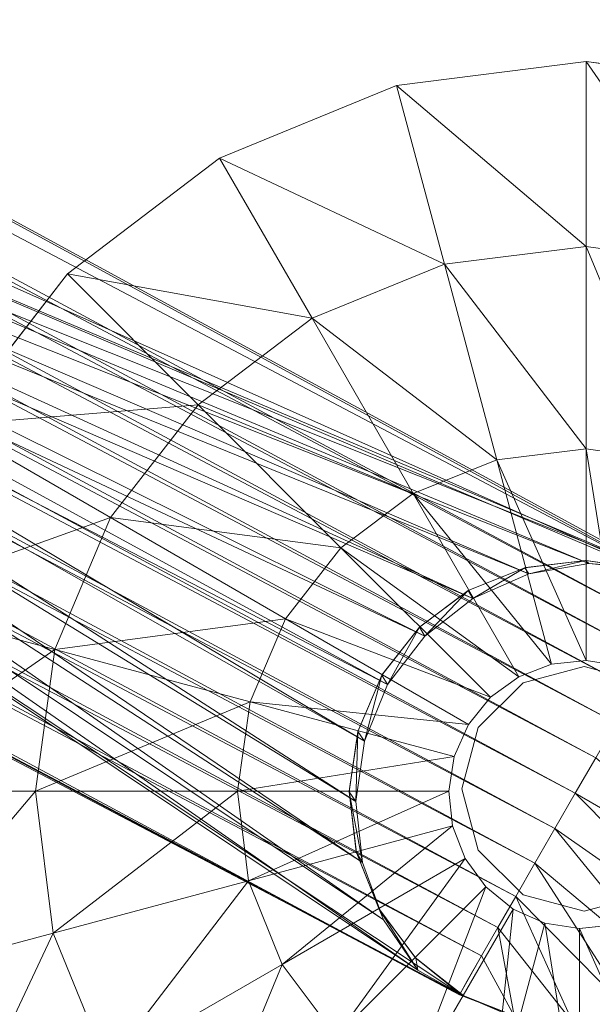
# Model space of a CAD drawing. Header units: inches. Extents: x 813 to 1305, y 19 to 194.
# Tile 694 of 875: x 1226.23 to 1227.31, y 140.93 to 142.78. Entities that reach past the tile are written whole.
import ezdxf

# ---------------------------------------------------------------- set-up
doc = ezdxf.new("R2010")
doc.units = ezdxf.units.IN
doc.header["$MEASUREMENT"] = 0
for name, color, linetype, true_color in [('CET color Grey80', 7, 'Continuous', 0xcbcdcc), ('CET color Grey98', 7, 'Continuous', 0xfafafa), ('CET color NavajoWhite4', 7, 'Continuous', 0x81775f)]:
    doc.layers.add(name, color=color, linetype=linetype, true_color=true_color)
doc.layers.add('CET Default', color=7, linetype='Continuous')

# ---------------------------------------------------------------- blocks, each defined once
blk = doc.blocks.new('*C253')
at = {"layer": 'CET color Grey80', "linetype": 'Continuous', "lineweight": 0}
for points, invisible_edges in [([(47.9902, 26.3393, 0.1937), (47.9902, 26.3393, 0.3159), (48.0388, 26.6954, 0.3159), (47.9902, 26.3393, 0.1937)], 4), ([(47.9902, 26.3393, 0.1937), (48.0388, 26.6954, 0.3159), (48.0388, 26.6954, 0.1937), (47.9902, 26.3393, 0.1937)], 9), ([(48.9443, 26.4528, 1.5034), (49.1153, 26.3393, 1.5034), (48.9277, 26.3393, 1.5034), (48.9443, 26.4528, 1.5034)], 11), ([(48.9443, 26.4528, 1.5034), (49.1255, 26.4043, 1.5034), (49.1153, 26.3393, 1.5034), (48.9443, 26.4528, 1.5034)], 13), ([(49.8068, 26.3267, 1.5034), (49.6123, 26.3922, 1.5034), (49.7934, 26.4407, 1.5034), (49.8068, 26.3267, 1.5034)], 11), ([(49.1153, 26.3393, 0.6909), (49.1153, 26.3393, 1.5034), (49.1255, 26.4043, 1.5034), (49.1153, 26.3393, 0.6909)], 4), ([(49.1153, 26.3393, 0.6909), (49.1255, 26.4043, 1.5034), (49.1255, 26.4043, 0.6909), (49.1153, 26.3393, 0.6909)], 9), ([(49.8068, 26.3267, 1.5034), (49.6193, 26.3267, 1.5034), (49.6123, 26.3922, 1.5034), (49.8068, 26.3267, 1.5034)], 13), ([(49.6123, 26.3922, 0.6909), (49.6123, 26.3922, 1.5034), (49.6193, 26.3267, 1.5034), (49.6123, 26.3922, 0.6909)], 4), ([(49.6123, 26.3922, 0.6909), (49.6193, 26.3267, 1.5034), (49.6193, 26.3267, 0.6909), (49.6123, 26.3922, 0.6909)], 9), ([(48.0355, 25.9826, 0.1937), (48.0355, 25.9826, 0.3159), (47.9902, 26.3393, 0.3159), (48.0355, 25.9826, 0.1937)], 4), ([(48.0355, 25.9826, 0.1937), (47.9902, 26.3393, 0.3159), (47.9902, 26.3393, 0.1937), (48.0355, 25.9826, 0.1937)], 9), ([(48.9277, 26.3393, 1.5034), (49.1153, 26.3393, 1.5034), (49.1222, 26.2738, 1.5034), (48.9277, 26.3393, 1.5034)], 13), ([(48.9277, 26.3393, 1.5034), (49.1222, 26.2738, 1.5034), (48.9411, 26.2253, 1.5034), (48.9277, 26.3393, 1.5034)], 11), ([(49.1222, 26.2738, 0.6909), (49.1222, 26.2738, 1.5034), (49.1153, 26.3393, 1.5034), (49.1222, 26.2738, 0.6909)], 4), ([(49.1222, 26.2738, 0.6909), (49.1153, 26.3393, 1.5034), (49.1153, 26.3393, 0.6909), (49.1222, 26.2738, 0.6909)], 9), ([(49.7902, 26.2132, 1.5034), (49.6091, 26.2617, 1.5034), (49.6193, 26.3267, 1.5034), (49.7902, 26.2132, 1.5034)], 13), ([(49.6193, 26.3267, 0.6909), (49.6193, 26.3267, 1.5034), (49.6091, 26.2617, 1.5034), (49.6193, 26.3267, 0.6909)], 4), ([(49.6193, 26.3267, 0.6909), (49.6091, 26.2617, 1.5034), (49.6091, 26.2617, 0.6909), (49.6193, 26.3267, 0.6909)], 9), ([(49.7902, 26.2132, 1.5034), (49.6193, 26.3267, 1.5034), (49.8068, 26.3267, 1.5034), (49.7902, 26.2132, 1.5034)], 11), ([(48.9411, 26.2253, 1.5034), (49.1222, 26.2738, 1.5034), (49.1459, 26.2124, 1.5034), (48.9411, 26.2253, 1.5034)], 13), ([(49.1459, 26.2124, 0.6909), (49.1459, 26.2124, 1.5034), (49.1222, 26.2738, 1.5034), (49.1459, 26.2124, 0.6909)], 4), ([(49.1459, 26.2124, 0.6909), (49.1222, 26.2738, 1.5034), (49.1222, 26.2738, 0.6909), (49.1459, 26.2124, 0.6909)], 9), ([(49.7448, 26.1078, 1.5034), (49.5824, 26.2016, 1.5034), (49.6091, 26.2617, 1.5034), (49.7448, 26.1078, 1.5034)], 13), ([(49.6091, 26.2617, 0.6909), (49.6091, 26.2617, 1.5034), (49.5824, 26.2016, 1.5034), (49.6091, 26.2617, 0.6909)], 4), ([(49.6091, 26.2617, 0.6909), (49.5824, 26.2016, 1.5034), (49.5824, 26.2016, 0.6909), (49.6091, 26.2617, 0.6909)], 9), ([(49.7448, 26.1078, 1.5034), (49.6091, 26.2617, 1.5034), (49.7902, 26.2132, 1.5034), (49.7448, 26.1078, 1.5034)], 11), ([(48.9411, 26.2253, 1.5034), (49.1459, 26.2124, 1.5034), (48.9835, 26.1187, 1.5034), (48.9411, 26.2253, 1.5034)], 11), ([(48.9835, 26.1187, 1.5034), (49.1459, 26.2124, 1.5034), (49.1846, 26.1592, 1.5034), (48.9835, 26.1187, 1.5034)], 13), ([(49.1846, 26.1592, 0.6909), (49.1846, 26.1592, 1.5034), (49.1459, 26.2124, 1.5034), (49.1846, 26.1592, 0.6909)], 4), ([(49.1846, 26.1592, 0.6909), (49.1459, 26.2124, 1.5034), (49.1459, 26.2124, 0.6909), (49.1846, 26.1592, 0.6909)], 9), ([(49.6736, 26.0178, 1.5034), (49.541, 26.1504, 1.5034), (49.5824, 26.2016, 1.5034), (49.6736, 26.0178, 1.5034)], 13), ([(49.5824, 26.2016, 0.6909), (49.5824, 26.2016, 1.5034), (49.541, 26.1504, 1.5034), (49.5824, 26.2016, 0.6909)], 4), ([(49.5824, 26.2016, 0.6909), (49.541, 26.1504, 1.5034), (49.541, 26.1504, 0.6909), (49.5824, 26.2016, 0.6909)], 9), ([(49.6736, 26.0178, 1.5034), (49.5824, 26.2016, 1.5034), (49.7448, 26.1078, 1.5034), (49.6736, 26.0178, 1.5034)], 11), ([(48.9835, 26.1187, 1.5034), (49.1846, 26.1592, 1.5034), (49.0521, 26.0266, 1.5034), (48.9835, 26.1187, 1.5034)], 11), ([(49.0521, 26.0266, 1.5034), (49.1846, 26.1592, 1.5034), (49.2358, 26.1179, 1.5034), (49.0521, 26.0266, 1.5034)], 13), ([(49.2358, 26.1179, 0.6909), (49.2358, 26.1179, 1.5034), (49.1846, 26.1592, 1.5034), (49.2358, 26.1179, 0.6909)], 4), ([(49.2358, 26.1179, 0.6909), (49.1846, 26.1592, 1.5034), (49.1846, 26.1592, 0.6909), (49.2358, 26.1179, 0.6909)], 9), ([(49.5816, 25.9492, 1.5034), (49.4878, 26.1116, 1.5034), (49.541, 26.1504, 1.5034), (49.5816, 25.9492, 1.5034)], 13), ([(49.541, 26.1504, 0.6909), (49.541, 26.1504, 1.5034), (49.4878, 26.1116, 1.5034), (49.541, 26.1504, 0.6909)], 4), ([(49.541, 26.1504, 0.6909), (49.4878, 26.1116, 1.5034), (49.4878, 26.1116, 0.6909), (49.541, 26.1504, 0.6909)], 9), ([(49.5816, 25.9492, 1.5034), (49.541, 26.1504, 1.5034), (49.6736, 26.0178, 1.5034), (49.5816, 25.9492, 1.5034)], 11), ([(49.0521, 26.0266, 1.5034), (49.2358, 26.1179, 1.5034), (49.1421, 25.9555, 1.5034), (49.0521, 26.0266, 1.5034)], 11), ([(49.1421, 25.9555, 1.5034), (49.2358, 26.1179, 1.5034), (49.296, 26.0912, 1.5034), (49.1421, 25.9555, 1.5034)], 13), ([(49.296, 26.0912, 0.6909), (49.296, 26.0912, 1.5034), (49.2358, 26.1179, 1.5034), (49.296, 26.0912, 0.6909)], 4), ([(49.296, 26.0912, 0.6909), (49.2358, 26.1179, 1.5034), (49.2358, 26.1179, 0.6909), (49.296, 26.0912, 0.6909)], 9), ([(49.475, 25.9068, 1.5034), (49.4264, 26.0879, 1.5034), (49.4878, 26.1116, 1.5034), (49.475, 25.9068, 1.5034)], 13), ([(49.4878, 26.1116, 0.6909), (49.4878, 26.1116, 1.5034), (49.4264, 26.0879, 1.5034), (49.4878, 26.1116, 0.6909)], 4), ([(49.4878, 26.1116, 0.6909), (49.4264, 26.0879, 1.5034), (49.4264, 26.0879, 0.6909), (49.4878, 26.1116, 0.6909)], 9), ([(49.475, 25.9068, 1.5034), (49.4878, 26.1116, 1.5034), (49.5816, 25.9492, 1.5034), (49.475, 25.9068, 1.5034)], 11), ([(49.1421, 25.9555, 1.5034), (49.296, 26.0912, 1.5034), (49.2475, 25.9101, 1.5034), (49.1421, 25.9555, 1.5034)], 11), ([(49.2475, 25.9101, 1.5034), (49.296, 26.0912, 1.5034), (49.361, 26.081, 1.5034), (49.2475, 25.9101, 1.5034)], 13), ([(49.361, 26.081, 0.6909), (49.361, 26.081, 1.5034), (49.296, 26.0912, 1.5034), (49.361, 26.081, 0.6909)], 4), ([(49.361, 26.081, 0.6909), (49.296, 26.0912, 1.5034), (49.296, 26.0912, 0.6909), (49.361, 26.081, 0.6909)], 9), ([(49.361, 25.8935, 1.5034), (49.361, 26.081, 1.5034), (49.4264, 26.0879, 1.5034), (49.361, 25.8935, 1.5034)], 13), ([(49.361, 25.8935, 1.5034), (49.4264, 26.0879, 1.5034), (49.475, 25.9068, 1.5034), (49.361, 25.8935, 1.5034)], 11), ([(49.4264, 26.0879, 0.6909), (49.4264, 26.0879, 1.5034), (49.361, 26.081, 1.5034), (49.4264, 26.0879, 0.6909)], 4), ([(49.4264, 26.0879, 0.6909), (49.361, 26.081, 1.5034), (49.361, 26.081, 0.6909), (49.4264, 26.0879, 0.6909)], 9), ([(49.2475, 25.9101, 1.5034), (49.361, 26.081, 1.5034), (49.361, 25.8935, 1.5034), (49.2475, 25.9101, 1.5034)], 11), ([(48.1716, 25.6499, 0.1937), (48.1716, 25.6499, 0.3159), (48.0355, 25.9826, 0.3159), (48.1716, 25.6499, 0.1937)], 4), ([(48.1716, 25.6499, 0.1937), (48.0355, 25.9826, 0.3159), (48.0355, 25.9826, 0.1937), (48.1716, 25.6499, 0.1937)], 9), ([(48.3891, 25.3637, 0.1937), (48.3891, 25.3637, 0.3159), (48.1716, 25.6499, 0.3159), (48.3891, 25.3637, 0.1937)], 4), ([(48.3891, 25.3637, 0.1937), (48.1716, 25.6499, 0.3159), (48.1716, 25.6499, 0.1937), (48.3891, 25.3637, 0.1937)], 9), ([(48.6733, 25.1436, 0.1937), (48.6733, 25.1436, 0.3159), (48.3891, 25.3637, 0.3159), (48.6733, 25.1436, 0.1937)], 4), ([(48.6733, 25.1436, 0.1937), (48.3891, 25.3637, 0.3159), (48.3891, 25.3637, 0.1937), (48.6733, 25.1436, 0.1937)], 9)]:
    blk.add_3dface(points, dxfattribs=dict(at, invisible_edges=invisible_edges))
for points in [[(47.9902, 26.3393, 0.3159), (48.3745, 26.6055, 0.515), (48.0388, 26.6954, 0.3159), (47.9902, 26.3393, 0.3159)], [(47.9902, 26.3393, 0.3159), (48.3378, 26.3393, 0.515), (48.3745, 26.6055, 0.515), (47.9902, 26.3393, 0.3159)], [(48.3378, 26.3393, 0.515), (48.7415, 26.5072, 0.6417), (48.3745, 26.6055, 0.515), (48.3378, 26.3393, 0.515)], [(48.3378, 26.3393, 0.515), (48.7177, 26.3393, 0.6417), (48.7415, 26.5072, 0.6417), (48.3378, 26.3393, 0.515)], [(48.7177, 26.3393, 0.6417), (49.1255, 26.4043, 0.6909), (48.7415, 26.5072, 0.6417), (48.7177, 26.3393, 0.6417)], [(49.9963, 26.4951, 0.6417), (49.6123, 26.3922, 0.6909), (49.6193, 26.3267, 0.6909), (49.9963, 26.4951, 0.6417)], [(49.9963, 26.4951, 0.6417), (49.6193, 26.3267, 0.6909), (50.0168, 26.3267, 0.6417), (49.9963, 26.4951, 0.6417)], [(48.944, 26.4514, 3.6287), (48.9443, 26.4528, 1.5034), (48.9277, 26.3393, 1.5034), (48.944, 26.4514, 3.6287)], [(48.944, 26.4514, 3.6287), (48.9277, 26.3393, 1.5034), (48.9277, 26.3378, 3.6287), (48.944, 26.4514, 3.6287)], [(48.7177, 26.3393, 0.6417), (49.1153, 26.3393, 0.6909), (49.1255, 26.4043, 0.6909), (48.7177, 26.3393, 0.6417)], [(48.0355, 25.9826, 0.3159), (48.3378, 26.3393, 0.515), (47.9902, 26.3393, 0.3159), (48.0355, 25.9826, 0.3159)], [(48.0355, 25.9826, 0.3159), (48.3712, 26.0726, 0.515), (48.3378, 26.3393, 0.515), (48.0355, 25.9826, 0.3159)], [(48.3712, 26.0726, 0.515), (48.7177, 26.3393, 0.6417), (48.3378, 26.3393, 0.515), (48.3712, 26.0726, 0.515)], [(48.3712, 26.0726, 0.515), (48.7383, 26.1709, 0.6417), (48.7177, 26.3393, 0.6417), (48.3712, 26.0726, 0.515)], [(48.7383, 26.1709, 0.6417), (49.1153, 26.3393, 0.6909), (48.7177, 26.3393, 0.6417), (48.7383, 26.1709, 0.6417)], [(48.7383, 26.1709, 0.6417), (49.1222, 26.2738, 0.6909), (49.1153, 26.3393, 0.6909), (48.7383, 26.1709, 0.6417)], [(48.9277, 26.3378, 3.6287), (48.9277, 26.3393, 1.5034), (48.9411, 26.2253, 1.5034), (48.9277, 26.3378, 3.6287)], [(48.9277, 26.3378, 3.6287), (48.9411, 26.2253, 1.5034), (48.9415, 26.2239, 3.6287), (48.9277, 26.3378, 3.6287)], [(50.0168, 26.3267, 0.6417), (49.6193, 26.3267, 0.6909), (49.6091, 26.2617, 0.6909), (50.0168, 26.3267, 0.6417)], [(50.0168, 26.3267, 0.6417), (49.6091, 26.2617, 0.6909), (49.993, 26.1588, 0.6417), (50.0168, 26.3267, 0.6417)], [(48.8016, 26.0137, 0.6417), (49.1222, 26.2738, 0.6909), (48.7383, 26.1709, 0.6417), (48.8016, 26.0137, 0.6417)], [(48.8016, 26.0137, 0.6417), (49.1459, 26.2124, 0.6909), (49.1222, 26.2738, 0.6909), (48.8016, 26.0137, 0.6417)], [(49.993, 26.1588, 0.6417), (49.6091, 26.2617, 0.6909), (49.5824, 26.2016, 0.6909), (49.993, 26.1588, 0.6417)], [(48.9415, 26.2239, 3.6287), (48.9411, 26.2253, 1.5034), (48.9835, 26.1187, 1.5034), (48.9415, 26.2239, 3.6287)], [(48.9415, 26.2239, 3.6287), (48.9835, 26.1187, 1.5034), (48.9842, 26.1174, 3.6287), (48.9415, 26.2239, 3.6287)], [(49.7455, 26.109, 3.6287), (49.7448, 26.1078, 1.5034), (49.7902, 26.2132, 1.5034), (49.7455, 26.109, 3.6287)], [(49.7455, 26.109, 3.6287), (49.7902, 26.2132, 1.5034), (49.7906, 26.2146, 3.6287), (49.7455, 26.109, 3.6287)], [(48.9036, 25.8781, 0.6417), (49.1459, 26.2124, 0.6909), (48.8016, 26.0137, 0.6417), (48.9036, 25.8781, 0.6417)], [(48.9036, 25.8781, 0.6417), (49.1846, 26.1592, 0.6909), (49.1459, 26.2124, 0.6909), (48.9036, 25.8781, 0.6417)], [(49.9266, 26.0028, 0.6417), (49.5824, 26.2016, 0.6909), (49.541, 26.1504, 0.6909), (49.9266, 26.0028, 0.6417)], [(49.993, 26.1588, 0.6417), (49.5824, 26.2016, 0.6909), (49.9266, 26.0028, 0.6417), (49.993, 26.1588, 0.6417)], [(48.4726, 25.8237, 0.515), (48.7383, 26.1709, 0.6417), (48.3712, 26.0726, 0.515), (48.4726, 25.8237, 0.515)], [(48.4726, 25.8237, 0.515), (48.8016, 26.0137, 0.6417), (48.7383, 26.1709, 0.6417), (48.4726, 25.8237, 0.515)], [(49.0371, 25.7736, 0.6417), (49.1846, 26.1592, 0.6909), (48.9036, 25.8781, 0.6417), (49.0371, 25.7736, 0.6417)], [(49.0371, 25.7736, 0.6417), (49.2358, 26.1179, 0.6909), (49.1846, 26.1592, 0.6909), (49.0371, 25.7736, 0.6417)], [(49.8221, 25.8693, 0.6417), (49.541, 26.1504, 0.6909), (49.4878, 26.1116, 0.6909), (49.8221, 25.8693, 0.6417)], [(49.9266, 26.0028, 0.6417), (49.541, 26.1504, 0.6909), (49.8221, 25.8693, 0.6417), (49.9266, 26.0028, 0.6417)], [(48.9842, 26.1174, 3.6287), (48.9835, 26.1187, 1.5034), (49.0521, 26.0266, 1.5034), (48.9842, 26.1174, 3.6287)], [(48.9842, 26.1174, 3.6287), (49.0521, 26.0266, 1.5034), (49.053, 26.0256, 3.6287), (48.9842, 26.1174, 3.6287)], [(49.1931, 25.7072, 0.6417), (49.2358, 26.1179, 0.6909), (49.0371, 25.7736, 0.6417), (49.1931, 25.7072, 0.6417)], [(49.1931, 25.7072, 0.6417), (49.296, 26.0912, 0.6909), (49.2358, 26.1179, 0.6909), (49.1931, 25.7072, 0.6417)], [(49.6866, 25.7674, 0.6417), (49.4878, 26.1116, 0.6909), (49.4264, 26.0879, 0.6909), (49.6866, 25.7674, 0.6417)], [(49.8221, 25.8693, 0.6417), (49.4878, 26.1116, 0.6909), (49.6866, 25.7674, 0.6417), (49.8221, 25.8693, 0.6417)], [(49.6746, 26.0188, 3.6287), (49.6736, 26.0178, 1.5034), (49.7448, 26.1078, 1.5034), (49.6746, 26.0188, 3.6287)], [(49.6746, 26.0188, 3.6287), (49.7448, 26.1078, 1.5034), (49.7455, 26.109, 3.6287), (49.6746, 26.0188, 3.6287)], [(49.361, 25.6835, 0.6417), (49.296, 26.0912, 0.6909), (49.1931, 25.7072, 0.6417), (49.361, 25.6835, 0.6417)], [(49.361, 25.6835, 0.6417), (49.361, 26.081, 0.6909), (49.296, 26.0912, 0.6909), (49.361, 25.6835, 0.6417)], [(49.5293, 25.704, 0.6417), (49.4264, 26.0879, 0.6909), (49.361, 26.081, 0.6909), (49.5293, 25.704, 0.6417)], [(49.6866, 25.7674, 0.6417), (49.4264, 26.0879, 0.6909), (49.5293, 25.704, 0.6417), (49.6866, 25.7674, 0.6417)], [(48.1716, 25.6499, 0.3159), (48.3712, 26.0726, 0.515), (48.0355, 25.9826, 0.3159), (48.1716, 25.6499, 0.3159)], [(48.1716, 25.6499, 0.3159), (48.4726, 25.8237, 0.515), (48.3712, 26.0726, 0.515), (48.1716, 25.6499, 0.3159)], [(49.5293, 25.704, 0.6417), (49.361, 26.081, 0.6909), (49.361, 25.6835, 0.6417), (49.5293, 25.704, 0.6417)], [(48.6349, 25.6095, 0.515), (48.8016, 26.0137, 0.6417), (48.4726, 25.8237, 0.515), (48.6349, 25.6095, 0.515)], [(48.6349, 25.6095, 0.515), (48.9036, 25.8781, 0.6417), (48.8016, 26.0137, 0.6417), (48.6349, 25.6095, 0.515)], [(49.053, 26.0256, 3.6287), (49.0521, 26.0266, 1.5034), (49.1421, 25.9555, 1.5034), (49.053, 26.0256, 3.6287)], [(49.053, 26.0256, 3.6287), (49.1421, 25.9555, 1.5034), (49.1433, 25.9548, 3.6287), (49.053, 26.0256, 3.6287)], [(49.5828, 25.9499, 3.6287), (49.5816, 25.9492, 1.5034), (49.6736, 26.0178, 1.5034), (49.5828, 25.9499, 3.6287)], [(49.5828, 25.9499, 3.6287), (49.6736, 26.0178, 1.5034), (49.6746, 26.0188, 3.6287), (49.5828, 25.9499, 3.6287)], [(49.1433, 25.9548, 3.6287), (49.1421, 25.9555, 1.5034), (49.2475, 25.9101, 1.5034), (49.1433, 25.9548, 3.6287)], [(49.1433, 25.9548, 3.6287), (49.2475, 25.9101, 1.5034), (49.2488, 25.9097, 3.6287), (49.1433, 25.9548, 3.6287)], [(49.4763, 25.9072, 3.6287), (49.475, 25.9068, 1.5034), (49.5816, 25.9492, 1.5034), (49.4763, 25.9072, 3.6287)], [(49.4763, 25.9072, 3.6287), (49.5816, 25.9492, 1.5034), (49.5828, 25.9499, 3.6287), (49.4763, 25.9072, 3.6287)], [(49.2488, 25.9097, 3.6287), (49.2475, 25.9101, 1.5034), (49.361, 25.8935, 1.5034), (49.2488, 25.9097, 3.6287)], [(49.2488, 25.9097, 3.6287), (49.361, 25.8935, 1.5034), (49.3624, 25.8935, 3.6287), (49.2488, 25.9097, 3.6287)], [(49.3624, 25.8935, 3.6287), (49.361, 25.8935, 1.5034), (49.475, 25.9068, 1.5034), (49.3624, 25.8935, 3.6287)], [(49.3624, 25.8935, 3.6287), (49.475, 25.9068, 1.5034), (49.4763, 25.9072, 3.6287), (49.3624, 25.8935, 3.6287)], [(48.8471, 25.4446, 0.515), (48.9036, 25.8781, 0.6417), (48.6349, 25.6095, 0.515), (48.8471, 25.4446, 0.515)], [(48.8471, 25.4446, 0.515), (49.0371, 25.7736, 0.6417), (48.9036, 25.8781, 0.6417), (48.8471, 25.4446, 0.515)], [(50.0908, 25.6006, 0.515), (49.8221, 25.8693, 0.6417), (49.6866, 25.7674, 0.6417), (50.0908, 25.6006, 0.515)], [(48.3891, 25.3637, 0.3159), (48.4726, 25.8237, 0.515), (48.1716, 25.6499, 0.3159), (48.3891, 25.3637, 0.3159)], [(48.3891, 25.3637, 0.3159), (48.6349, 25.6095, 0.515), (48.4726, 25.8237, 0.515), (48.3891, 25.3637, 0.3159)], [(49.0948, 25.3402, 0.515), (49.0371, 25.7736, 0.6417), (48.8471, 25.4446, 0.515), (49.0948, 25.3402, 0.515)], [(49.0948, 25.3402, 0.515), (49.1931, 25.7072, 0.6417), (49.0371, 25.7736, 0.6417), (49.0948, 25.3402, 0.515)], [(49.8766, 25.4383, 0.515), (49.6866, 25.7674, 0.6417), (49.5293, 25.704, 0.6417), (49.8766, 25.4383, 0.515)], [(50.0908, 25.6006, 0.515), (49.6866, 25.7674, 0.6417), (49.8766, 25.4383, 0.515), (50.0908, 25.6006, 0.515)], [(49.361, 25.3035, 0.515), (49.1931, 25.7072, 0.6417), (49.0948, 25.3402, 0.515), (49.361, 25.3035, 0.515)], [(49.361, 25.3035, 0.515), (49.361, 25.6835, 0.6417), (49.1931, 25.7072, 0.6417), (49.361, 25.3035, 0.515)], [(49.6277, 25.337, 0.515), (49.5293, 25.704, 0.6417), (49.361, 25.6835, 0.6417), (49.6277, 25.337, 0.515)], [(49.8766, 25.4383, 0.515), (49.5293, 25.704, 0.6417), (49.6277, 25.337, 0.515), (49.8766, 25.4383, 0.515)], [(49.6277, 25.337, 0.515), (49.361, 25.6835, 0.6417), (49.361, 25.3035, 0.515), (49.6277, 25.337, 0.515)], [(48.6733, 25.1436, 0.3159), (48.6349, 25.6095, 0.515), (48.3891, 25.3637, 0.3159), (48.6733, 25.1436, 0.3159)], [(48.6733, 25.1436, 0.3159), (48.8471, 25.4446, 0.515), (48.6349, 25.6095, 0.515), (48.6733, 25.1436, 0.3159)], [(49.0048, 25.0045, 0.3159), (48.8471, 25.4446, 0.515), (48.6733, 25.1436, 0.3159), (49.0048, 25.0045, 0.3159)], [(49.0048, 25.0045, 0.3159), (49.0948, 25.3402, 0.515), (48.8471, 25.4446, 0.515), (49.0048, 25.0045, 0.3159)], [(50.0503, 25.1373, 0.3159), (49.8766, 25.4383, 0.515), (49.6277, 25.337, 0.515), (50.0503, 25.1373, 0.3159)], [(49.361, 24.956, 0.3159), (49.0948, 25.3402, 0.515), (49.0048, 25.0045, 0.3159), (49.361, 24.956, 0.3159)], [(49.361, 24.956, 0.3159), (49.361, 25.3035, 0.515), (49.0948, 25.3402, 0.515), (49.361, 24.956, 0.3159)], [(49.7176, 25.0013, 0.3159), (49.6277, 25.337, 0.515), (49.361, 25.3035, 0.515), (49.7176, 25.0013, 0.3159)], [(50.0503, 25.1373, 0.3159), (49.6277, 25.337, 0.515), (49.7176, 25.0013, 0.3159), (50.0503, 25.1373, 0.3159)], [(49.7176, 25.0013, 0.3159), (49.361, 25.3035, 0.515), (49.361, 24.956, 0.3159), (49.7176, 25.0013, 0.3159)]]:
    blk.add_3dface(points, dxfattribs=at)
at = {"layer": 'CET color Grey98', "linetype": 'Continuous', "lineweight": 0}
for points, invisible_edges in [([(0.625, 0.625, 29), (59.055, 0.625, 29), (59.055, 29.055, 29), (0.625, 0.625, 29)], 4), ([(0.625, 0.625, 29), (59.055, 29.055, 29), (0.625, 29.055, 29), (0.625, 0.625, 29)], 9), ([(49.1575, 26.2205, 2.6287), (49.2417, 26.1363, 2.6287), (49.2417, 26.1363, 3.6287), (49.1575, 26.2205, 2.6287)], 4), ([(49.1575, 26.2205, 2.6287), (49.2417, 26.1363, 3.6287), (49.1575, 26.2205, 3.6287), (49.1575, 26.2205, 2.6287)], 9), ([(49.4717, 26.1363, 2.6287), (49.5559, 26.2205, 2.6287), (49.5559, 26.2205, 3.6287), (49.4717, 26.1363, 2.6287)], 4), ([(49.4717, 26.1363, 2.6287), (49.5559, 26.2205, 3.6287), (49.4717, 26.1363, 3.6287), (49.4717, 26.1363, 2.6287)], 9), ([(49.2417, 26.1363, 2.6287), (49.3567, 26.1055, 2.6287), (49.3567, 26.1055, 3.6287), (49.2417, 26.1363, 2.6287)], 4), ([(49.2417, 26.1363, 2.6287), (49.3567, 26.1055, 3.6287), (49.2417, 26.1363, 3.6287), (49.2417, 26.1363, 2.6287)], 9), ([(49.3567, 26.1055, 2.6287), (49.4717, 26.1363, 2.6287), (49.4717, 26.1363, 3.6287), (49.3567, 26.1055, 2.6287)], 4), ([(49.3567, 26.1055, 2.6287), (49.4717, 26.1363, 3.6287), (49.3567, 26.1055, 3.6287), (49.3567, 26.1055, 2.6287)], 9)]:
    blk.add_3dface(points, dxfattribs=dict(at, invisible_edges=invisible_edges))
for points in [[(49.2981, 26.3571, 5.148), (49.3646, 26.3187, 5.1536), (49.5807, 26.6929, 4.8205), (49.2981, 26.3571, 5.148)], [(49.6687, 26.6203, 4.8256), (49.5807, 26.6929, 4.8205), (49.3646, 26.3187, 5.1536), (49.6687, 26.6203, 4.8256)], [(49.6687, 26.6203, 4.8256), (49.3646, 26.3187, 5.1536), (49.4311, 26.2803, 5.148), (49.6687, 26.6203, 4.8256)], [(49.7364, 26.5291, 4.8377), (49.6687, 26.6203, 4.8256), (49.4311, 26.2803, 5.148), (49.7364, 26.5291, 4.8377)], [(48.9865, 26.538, 4.9361), (48.9879, 26.5483, 4.2284), (43.4174, 16.2994, 11.5928), (48.9865, 26.538, 4.9361)], [(48.0592, 24.4675, 5.3689), (43.4174, 16.2994, 11.5928), (48.9879, 26.5483, 4.2284), (48.0592, 24.4675, 5.3689)], [(48.9879, 26.5483, 4.2284), (48.0953, 24.4467, 5.3689), (48.0592, 24.4675, 5.3689), (48.9879, 26.5483, 4.2284)], [(48.9879, 26.5483, 4.2284), (48.9419, 26.4588, 4.2287), (48.0953, 24.4467, 5.3689), (48.9879, 26.5483, 4.2284)], [(48.9865, 26.538, 4.9361), (43.4174, 16.2994, 11.5928), (44.2506, 17.5416, 13.2674), (48.9865, 26.538, 4.9361)], [(44.2506, 17.5416, 13.2674), (49.0589, 26.4952, 5.0208), (48.9865, 26.538, 4.9361), (44.2506, 17.5416, 13.2674)], [(49.7364, 26.5291, 4.8377), (49.4311, 26.2803, 5.148), (49.4963, 26.2427, 5.1315), (49.7364, 26.5291, 4.8377)], [(49.7796, 26.4249, 4.8561), (49.7364, 26.5291, 4.8377), (49.4963, 26.2427, 5.1315), (49.7796, 26.4249, 4.8561)], [(44.2506, 17.5416, 13.2674), (44.3012, 17.5123, 13.3208), (49.0589, 26.4952, 5.0208), (44.2506, 17.5416, 13.2674)], [(44.3012, 17.5123, 13.3208), (49.1121, 26.4645, 5.0673), (49.0589, 26.4952, 5.0208), (44.3012, 17.5123, 13.3208)], [(44.3012, 17.5123, 13.3208), (44.3574, 17.4799, 13.3663), (49.1121, 26.4645, 5.0673), (44.3012, 17.5123, 13.3208)], [(44.3574, 17.4799, 13.3663), (49.1705, 26.4308, 5.1044), (49.1121, 26.4645, 5.0673), (44.3574, 17.4799, 13.3663)], [(48.9419, 26.4588, 4.2287), (48.1314, 24.4258, 5.3689), (48.0953, 24.4467, 5.3689), (48.9419, 26.4588, 4.2287)], [(48.9419, 26.4588, 4.2287), (48.9332, 26.3445, 4.2287), (48.1314, 24.4258, 5.3689), (48.9419, 26.4588, 4.2287)], [(48.944, 26.4514, 3.6287), (48.9332, 26.3445, 4.2287), (48.9419, 26.459, 4.2287), (48.944, 26.4514, 3.6287)], [(48.944, 26.4514, 3.6287), (48.9277, 26.3378, 3.6287), (48.9332, 26.3445, 4.2287), (48.944, 26.4514, 3.6287)], [(49.1575, 26.4505, 2.6287), (49.1267, 26.3355, 2.6287), (49.1267, 26.3355, 3.6287), (49.1575, 26.4505, 2.6287)], [(49.1575, 26.4505, 2.6287), (49.1267, 26.3355, 3.6287), (49.1575, 26.4505, 3.6287), (49.1575, 26.4505, 2.6287)], [(49.5867, 26.3355, 2.6287), (49.5559, 26.4505, 2.6287), (49.5559, 26.4505, 3.6287), (49.5867, 26.3355, 2.6287)], [(49.5867, 26.3355, 2.6287), (49.5559, 26.4505, 3.6287), (49.5867, 26.3355, 3.6287), (49.5867, 26.3355, 2.6287)], [(44.3574, 17.4799, 13.3663), (44.4183, 17.4448, 13.4029), (49.1705, 26.4308, 5.1044), (44.3574, 17.4799, 13.3663)], [(44.4183, 17.4448, 13.4029), (49.2329, 26.3947, 5.1315), (49.1705, 26.4308, 5.1044), (44.4183, 17.4448, 13.4029)], [(49.7796, 26.4249, 4.8561), (49.4963, 26.2427, 5.1315), (49.5587, 26.2067, 5.1044), (49.7796, 26.4249, 4.8561)], [(49.7956, 26.3142, 4.8796), (49.7796, 26.4249, 4.8561), (49.5587, 26.2067, 5.1044), (49.7956, 26.3142, 4.8796)], [(44.4183, 17.4448, 13.4029), (44.4827, 17.4076, 13.4302), (49.2329, 26.3947, 5.1315), (44.4183, 17.4448, 13.4029)], [(44.4827, 17.4076, 13.4302), (49.2981, 26.3571, 5.148), (49.2329, 26.3947, 5.1315), (44.4827, 17.4076, 13.4302)], [(44.4827, 17.4076, 13.4302), (44.5497, 17.3689, 13.4476), (49.2981, 26.3571, 5.148), (44.4827, 17.4076, 13.4302)], [(44.5497, 17.3689, 13.4476), (49.3646, 26.3187, 5.1536), (49.2981, 26.3571, 5.148), (44.5497, 17.3689, 13.4476)], [(48.9332, 26.3445, 4.2287), (48.1675, 24.405, 5.3689), (48.1314, 24.4258, 5.3689), (48.9332, 26.3445, 4.2287)], [(48.9332, 26.3445, 4.2287), (48.9527, 26.2313, 4.2287), (48.1675, 24.405, 5.3689), (48.9332, 26.3445, 4.2287)], [(48.9277, 26.3378, 3.6287), (48.9527, 26.2313, 4.2287), (48.9332, 26.3445, 4.2287), (48.9277, 26.3378, 3.6287)], [(48.9277, 26.3378, 3.6287), (48.9415, 26.2239, 3.6287), (48.9527, 26.2313, 4.2287), (48.9277, 26.3378, 3.6287)], [(49.1267, 26.3355, 2.6287), (49.1575, 26.2205, 2.6287), (49.1575, 26.2205, 3.6287), (49.1267, 26.3355, 2.6287)], [(49.1267, 26.3355, 2.6287), (49.1575, 26.2205, 3.6287), (49.1267, 26.3355, 3.6287), (49.1267, 26.3355, 2.6287)], [(49.5559, 26.2205, 2.6287), (49.5867, 26.3355, 2.6287), (49.5867, 26.3355, 3.6287), (49.5559, 26.2205, 2.6287)], [(49.5559, 26.2205, 2.6287), (49.5867, 26.3355, 3.6287), (49.5559, 26.2205, 3.6287), (49.5559, 26.2205, 2.6287)], [(44.5497, 17.3689, 13.4476), (44.618, 17.3295, 13.4549), (49.3646, 26.3187, 5.1536), (44.5497, 17.3689, 13.4476)], [(49.4311, 26.2803, 5.148), (49.3646, 26.3187, 5.1536), (44.618, 17.3295, 13.4549), (49.4311, 26.2803, 5.148)], [(49.7956, 26.3142, 4.8796), (49.5587, 26.2067, 5.1044), (49.6171, 26.1729, 5.0673), (49.7956, 26.3142, 4.8796)], [(49.7833, 26.2039, 4.9068), (49.7956, 26.3142, 4.8796), (49.6171, 26.1729, 5.0673), (49.7833, 26.2039, 4.9068)], [(49.4311, 26.2803, 5.148), (44.618, 17.3295, 13.4549), (44.6863, 17.29, 13.4476), (49.4311, 26.2803, 5.148)], [(49.4963, 26.2427, 5.1315), (49.4311, 26.2803, 5.148), (44.6863, 17.29, 13.4476), (49.4963, 26.2427, 5.1315)], [(49.4963, 26.2427, 5.1315), (44.6863, 17.29, 13.4476), (44.7532, 17.2514, 13.4302), (49.4963, 26.2427, 5.1315)], [(49.5587, 26.2067, 5.1044), (49.4963, 26.2427, 5.1315), (44.7532, 17.2514, 13.4302), (49.5587, 26.2067, 5.1044)], [(48.9527, 26.2313, 4.2287), (48.2035, 24.3842, 5.3689), (48.1675, 24.405, 5.3689), (48.9527, 26.2313, 4.2287)], [(48.9527, 26.2313, 4.2287), (48.9992, 26.1263, 4.2287), (48.2035, 24.3842, 5.3689), (48.9527, 26.2313, 4.2287)], [(48.9415, 26.2239, 3.6287), (48.9992, 26.1263, 4.2287), (48.9527, 26.2313, 4.2287), (48.9415, 26.2239, 3.6287)], [(48.9415, 26.2239, 3.6287), (48.9842, 26.1174, 3.6287), (48.9992, 26.1263, 4.2287), (48.9415, 26.2239, 3.6287)], [(49.7833, 26.2039, 4.9068), (49.7455, 26.109, 3.6287), (49.7906, 26.2146, 3.6287), (49.7833, 26.2039, 4.9068)], [(49.5587, 26.2067, 5.1044), (44.7532, 17.2514, 13.4302), (44.8177, 17.2142, 13.4029), (49.5587, 26.2067, 5.1044)], [(49.6171, 26.1729, 5.0673), (49.5587, 26.2067, 5.1044), (44.8177, 17.2142, 13.4029), (49.6171, 26.1729, 5.0673)], [(49.7833, 26.2039, 4.9068), (49.6171, 26.1729, 5.0673), (49.6703, 26.1422, 5.0208), (49.7833, 26.2039, 4.9068)], [(49.7436, 26.1009, 4.9361), (49.7833, 26.2039, 4.9068), (49.6703, 26.1422, 5.0208), (49.7436, 26.1009, 4.9361)], [(49.7833, 26.2039, 4.9068), (49.7436, 26.1009, 4.9361), (49.7455, 26.109, 3.6287), (49.7833, 26.2039, 4.9068)], [(49.6171, 26.1729, 5.0673), (44.8177, 17.2142, 13.4029), (44.8785, 17.179, 13.3663), (49.6171, 26.1729, 5.0673)], [(49.6703, 26.1422, 5.0208), (49.6171, 26.1729, 5.0673), (44.8785, 17.179, 13.3663), (49.6703, 26.1422, 5.0208)], [(49.6703, 26.1422, 5.0208), (44.8785, 17.179, 13.3663), (44.9347, 17.1466, 13.3208), (49.6703, 26.1422, 5.0208)], [(49.7436, 26.1009, 4.9361), (49.6703, 26.1422, 5.0208), (44.9347, 17.1466, 13.3208), (49.7436, 26.1009, 4.9361)], [(49.7436, 26.1009, 4.9361), (49.6703, 26.1422, 5.0208), (49.7172, 26.1151, 4.9661), (49.7436, 26.1009, 4.9361)], [(48.9992, 26.1263, 4.2287), (48.2396, 24.3633, 5.3689), (48.2035, 24.3842, 5.3689), (48.9992, 26.1263, 4.2287)], [(48.9992, 26.1263, 4.2287), (49.0699, 26.0358, 4.2287), (48.2396, 24.3633, 5.3689), (48.9992, 26.1263, 4.2287)], [(48.9842, 26.1174, 3.6287), (49.0699, 26.0358, 4.2287), (48.9992, 26.1263, 4.2287), (48.9842, 26.1174, 3.6287)], [(49.7446, 26.1053, 4.2286), (44.9854, 17.1174, 13.2674), (44.3263, 15.7747, 11.5928), (49.7446, 26.1053, 4.2286)], [(44.3263, 15.7747, 11.5928), (48.4922, 24.2175, 5.3689), (49.7446, 26.1053, 4.2286), (44.3263, 15.7747, 11.5928)], [(49.7446, 26.1053, 4.2286), (49.7436, 26.1009, 4.9361), (44.9854, 17.1174, 13.2674), (49.7446, 26.1053, 4.2286)], [(49.6974, 26.0227, 4.2287), (49.7446, 26.1053, 4.2286), (48.4922, 24.2175, 5.3689), (49.6974, 26.0227, 4.2287)], [(48.9842, 26.1174, 3.6287), (49.053, 26.0256, 3.6287), (49.0699, 26.0358, 4.2287), (48.9842, 26.1174, 3.6287)], [(49.7446, 26.1053, 4.2286), (49.6746, 26.0188, 3.6287), (49.7455, 26.109, 3.6287), (49.7446, 26.1053, 4.2286)], [(49.7446, 26.1053, 4.2286), (49.6974, 26.0227, 4.2287), (49.6746, 26.0188, 3.6287), (49.7446, 26.1053, 4.2286)], [(49.7436, 26.1009, 4.9361), (44.9347, 17.1466, 13.3208), (44.9854, 17.1174, 13.2674), (49.7436, 26.1009, 4.9361)], [(49.0699, 26.0358, 4.2287), (48.2757, 24.3425, 5.3689), (48.2396, 24.3633, 5.3689), (49.0699, 26.0358, 4.2287)], [(49.0699, 26.0358, 4.2287), (49.1606, 25.9654, 4.2287), (48.2757, 24.3425, 5.3689), (49.0699, 26.0358, 4.2287)], [(49.053, 26.0256, 3.6287), (49.1606, 25.9654, 4.2287), (49.0699, 26.0358, 4.2287), (49.053, 26.0256, 3.6287)], [(49.6026, 25.958, 4.2287), (49.6974, 26.0227, 4.2287), (48.4561, 24.2383, 5.3689), (49.6026, 25.958, 4.2287)], [(49.6974, 26.0227, 4.2287), (48.4922, 24.2175, 5.3689), (48.4561, 24.2383, 5.3689), (49.6974, 26.0227, 4.2287)], [(49.053, 26.0256, 3.6287), (49.1433, 25.9548, 3.6287), (49.1606, 25.9654, 4.2287), (49.053, 26.0256, 3.6287)], [(49.6974, 26.0227, 4.2287), (49.6026, 25.958, 4.2287), (49.5828, 25.9499, 3.6287), (49.6974, 26.0227, 4.2287)], [(49.6974, 26.0227, 4.2287), (49.5828, 25.9499, 3.6287), (49.6746, 26.0188, 3.6287), (49.6974, 26.0227, 4.2287)], [(49.1606, 25.9654, 4.2287), (48.3118, 24.3217, 5.3689), (48.2757, 24.3425, 5.3689), (49.1606, 25.9654, 4.2287)], [(49.1606, 25.9654, 4.2287), (49.267, 25.9221, 4.2287), (48.3118, 24.3217, 5.3689), (49.1606, 25.9654, 4.2287)], [(49.4949, 25.9183, 4.2287), (49.6026, 25.958, 4.2287), (48.42, 24.2592, 5.3689), (49.4949, 25.9183, 4.2287)], [(49.6026, 25.958, 4.2287), (48.4561, 24.2383, 5.3689), (48.42, 24.2592, 5.3689), (49.6026, 25.958, 4.2287)], [(49.267, 25.9221, 4.2287), (49.1606, 25.9654, 4.2287), (49.1433, 25.9548, 3.6287), (49.267, 25.9221, 4.2287)], [(49.267, 25.9221, 4.2287), (49.1433, 25.9548, 3.6287), (49.2488, 25.9097, 3.6287), (49.267, 25.9221, 4.2287)], [(49.6026, 25.958, 4.2287), (49.4949, 25.9183, 4.2287), (49.4763, 25.9072, 3.6287), (49.6026, 25.958, 4.2287)], [(49.6026, 25.958, 4.2287), (49.4763, 25.9072, 3.6287), (49.5828, 25.9499, 3.6287), (49.6026, 25.958, 4.2287)], [(49.267, 25.9221, 4.2287), (48.3479, 24.3008, 5.3689), (48.3118, 24.3217, 5.3689), (49.267, 25.9221, 4.2287)], [(49.267, 25.9221, 4.2287), (49.3807, 25.9061, 4.2287), (48.3479, 24.3008, 5.3689), (49.267, 25.9221, 4.2287)], [(49.3807, 25.9061, 4.2287), (49.4949, 25.9183, 4.2287), (48.384, 24.28, 5.3689), (49.3807, 25.9061, 4.2287)], [(49.4949, 25.9183, 4.2287), (48.42, 24.2592, 5.3689), (48.384, 24.28, 5.3689), (49.4949, 25.9183, 4.2287)], [(49.3807, 25.9061, 4.2287), (49.267, 25.9221, 4.2287), (49.2488, 25.9097, 3.6287), (49.3807, 25.9061, 4.2287)], [(49.4949, 25.9183, 4.2287), (49.3807, 25.9061, 4.2287), (49.3624, 25.8935, 3.6287), (49.4949, 25.9183, 4.2287)], [(49.4949, 25.9183, 4.2287), (49.3624, 25.8935, 3.6287), (49.4763, 25.9072, 3.6287), (49.4949, 25.9183, 4.2287)], [(49.3807, 25.9061, 4.2287), (48.384, 24.28, 5.3689), (48.3479, 24.3008, 5.3689), (49.3807, 25.9061, 4.2287)], [(49.3807, 25.9061, 4.2287), (49.2488, 25.9097, 3.6287), (49.3624, 25.8935, 3.6287), (49.3807, 25.9061, 4.2287)]]:
    blk.add_3dface(points, dxfattribs=at)
at = {"layer": 'CET color NavajoWhite4', "linetype": 'Continuous', "lineweight": 0}
for points, invisible_edges in [([(0.625, 0.625, 27.8189), (59.055, 29.055, 27.8189), (59.055, 0.625, 27.8189), (0.625, 0.625, 27.8189)], 9), ([(0.625, 0.625, 27.8189), (0.625, 29.055, 27.8189), (59.055, 29.055, 27.8189), (0.625, 0.625, 27.8189)], 4)]:
    blk.add_3dface(points, dxfattribs=dict(at, invisible_edges=invisible_edges))
blk = doc.blocks.new('*C227')
at = {"layer": 'CET Default', "linetype": 'Continuous', "lineweight": 0, "rotation": 269.9999999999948}
blk.add_blockref('*C253', (402.2381, 1003.8234), dxfattribs=at)

msp = doc.modelspace()

# ---------------------------------------------------------------- block references
at = {"layer": 'CET Default', "linetype": 'Continuous', "lineweight": 0}
msp.add_blockref('*C227', (798.7199, -813.1289), dxfattribs=at)

doc.saveas('drawing.dxf')
